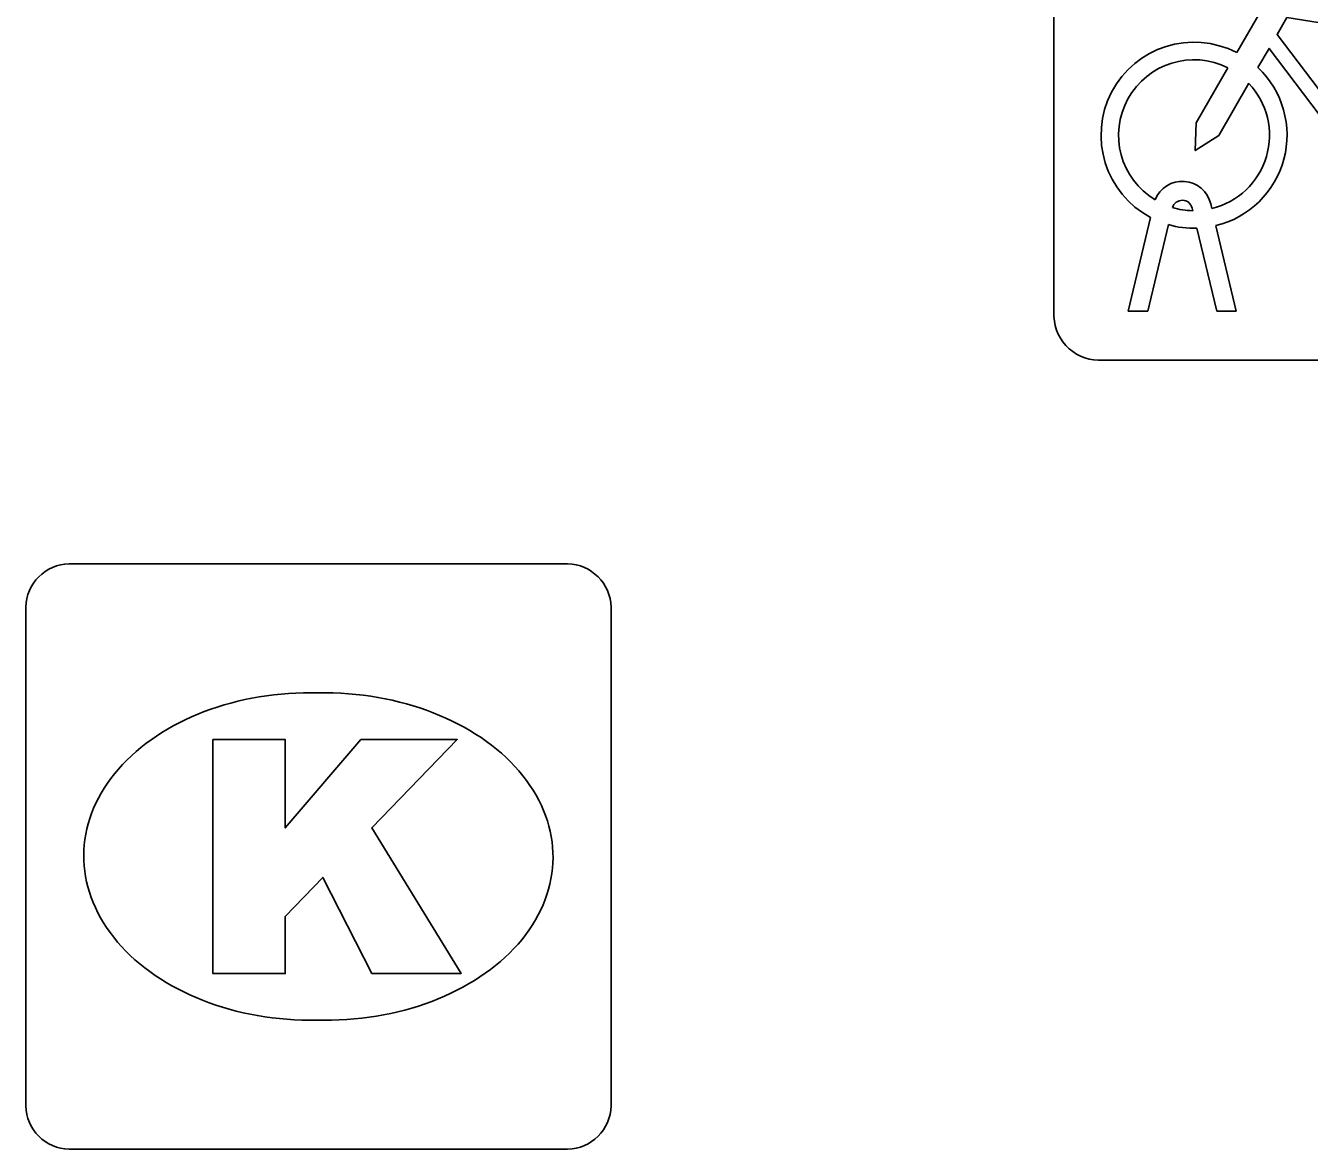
# Model space of a CAD drawing. Extents: x 161087 to 161922, y 382574 to 383873.
# Drawn here: x 161525.651 to 161527.846, y 383473.66 to 383475.58 of the extents above; entities that cross this region are included whole.
import ezdxf

# ---------------------------------------------------------------- set-up
doc = ezdxf.new("R2010")
doc.units = 0
doc.layers.add('IMGEO_Fietsenrek', color=7, linetype='Continuous')
doc.layers.add('IMGEO_Kolk', color=7, linetype='Continuous')

msp = doc.modelspace()

# ---------------------------------------------------------------- linework, layer by layer
at = {"layer": 'IMGEO_Fietsenrek'}
for p, q in [((161527.4095, 383475.0829), (161527.4095, 383475.9238)), ((161527.4095, 383475.9238), (161527.4095, 383475.0829)), ((161527.6776, 383475.2754), (161527.6794, 383475.2675)), ((161527.5365, 383475.0923), (161527.5748, 383475.2523)), ((161527.6469, 383475.2639), (161527.6459, 383475.2682)), ((161527.6052, 383475.2401), (161527.5699, 383475.0923)), ((161527.688, 383475.0923), (161527.6541, 383475.234)), ((161527.6864, 383475.2383), (161527.7214, 383475.0923)), ((161527.5699, 383475.0923), (161527.5365, 383475.0923)), ((161527.7214, 383475.0923), (161527.688, 383475.0923)), ((161528.3341, 383475.0085), (161527.4932, 383475.0085)), ((161527.4932, 383475.0085), (161528.3341, 383475.0085))]:
    msp.add_line(p, q, dxfattribs=at)
for points in [[(161527.7221, 383475.5342), (161527.8168, 383475.6977), (161527.903, 383475.6839), (161527.9047, 383475.6752), (161527.8486, 383475.6643), (161527.8224, 383475.619), (161528.0776, 383475.5782)], [(161528.0647, 383475.553), (161527.8079, 383475.594), (161527.7912, 383475.5652), (161527.9582, 383475.3449), (161528.0647, 383475.553)], [(161528.0178, 383475.2895), (161527.9681, 383475.2896), (161527.7774, 383475.5413), (161527.7584, 383475.5085)], [(161527.7428, 383475.4817), (161527.6912, 383475.3925), (161527.6513, 383475.3665), (161527.6525, 383475.414), (161527.707, 383475.5082)]]:
    msp.add_lwpolyline(points, dxfattribs=at)
for centre, radius, start, end in [((161527.6491, 383475.3929), 0.159, 62.6766, 242.1369), ((161527.6491, 383475.3929), 0.129, 63.3192, 238.903), ((161527.6491, 383475.3929), 0.159, 283.5766, 46.6042), ((161527.6491, 383475.3929), 0.129, 283.6043, 43.4302), ((161527.6289, 383475.2643), 0.0499, 12.8025, 158.6934), ((161527.6289, 383475.2643), 0.0174, 12.8025, 163.4502), ((161527.6491, 383475.3929), 0.129, 253.415, 269.0204), ((161527.6491, 383475.3929), 0.159, 253.9967, 271.7867), ((161527.4874, 383475.0862), 0.0779, 182.4484, 274.2845), ((161527.4874, 383475.0862), 0.0779, 182.4484, 274.2845)]:
    msp.add_arc(centre, radius, start, end, dxfattribs=at)
at = {"layer": 'IMGEO_Kolk'}
for p, q in [((161525.7259, 383474.6605), (161526.5781, 383474.6605)), ((161525.6515, 383473.7339), (161525.6515, 383474.5861)), ((161526.6525, 383474.5861), (161526.6525, 383473.7339)), ((161526.1395, 383474.4397), (161526.1645, 383474.4397)), ((161526.1615, 383473.8803), (161526.1366, 383473.8803)), ((161526.5781, 383473.6595), (161525.7259, 383473.6595))]:
    msp.add_line(p, q, dxfattribs=at)
for points in [[(161525.7259, 383474.6605), (161526.5781, 383474.6605)], [(161525.6515, 383473.7339), (161525.6515, 383474.5861)], [(161526.6525, 383474.5861), (161526.6525, 383473.7339)], [(161525.9717, 383474.36), (161526.0952, 383474.36), (161526.0952, 383474.2088), (161526.2248, 383474.36), (161526.3894, 383474.36), (161526.2433, 383474.2091), (161526.3959, 383473.96), (161526.2436, 383473.96), (161526.1593, 383474.1242), (161526.0952, 383474.0572), (161526.0952, 383473.96), (161525.9717, 383473.96), (161525.9717, 383474.36)], [(161526.5781, 383473.6595), (161525.7259, 383473.6595)]]:
    msp.add_lwpolyline(points, dxfattribs=at)
for centre, start, end in [((161525.728, 383474.584), 91.552, 178.448), ((161525.728, 383474.584), 91.552, 178.448), ((161526.576, 383474.584), 1.552, 88.448), ((161526.576, 383474.584), 1.552, 88.448), ((161525.728, 383473.736), 181.552, 268.448), ((161525.728, 383473.736), 181.552, 268.448), ((161526.576, 383473.736), 271.552, 358.448), ((161526.576, 383473.736), 271.552, 358.448)]:
    msp.add_arc(centre, 0.0765, start, end, dxfattribs=at)
for centre, major_axis, ratio, start_param, end_param in [((161526.138, 383474.16), (-0.3872, 0.002), 0.722429, 4.712389, 7.853982), ((161526.163, 383474.16), (-0.3901, 0.002), 0.717154, 1.570796, 4.712389)]:
    msp.add_ellipse(centre, major_axis=major_axis, ratio=ratio, start_param=start_param, end_param=end_param, dxfattribs=at)

doc.saveas('drawing.dxf')
